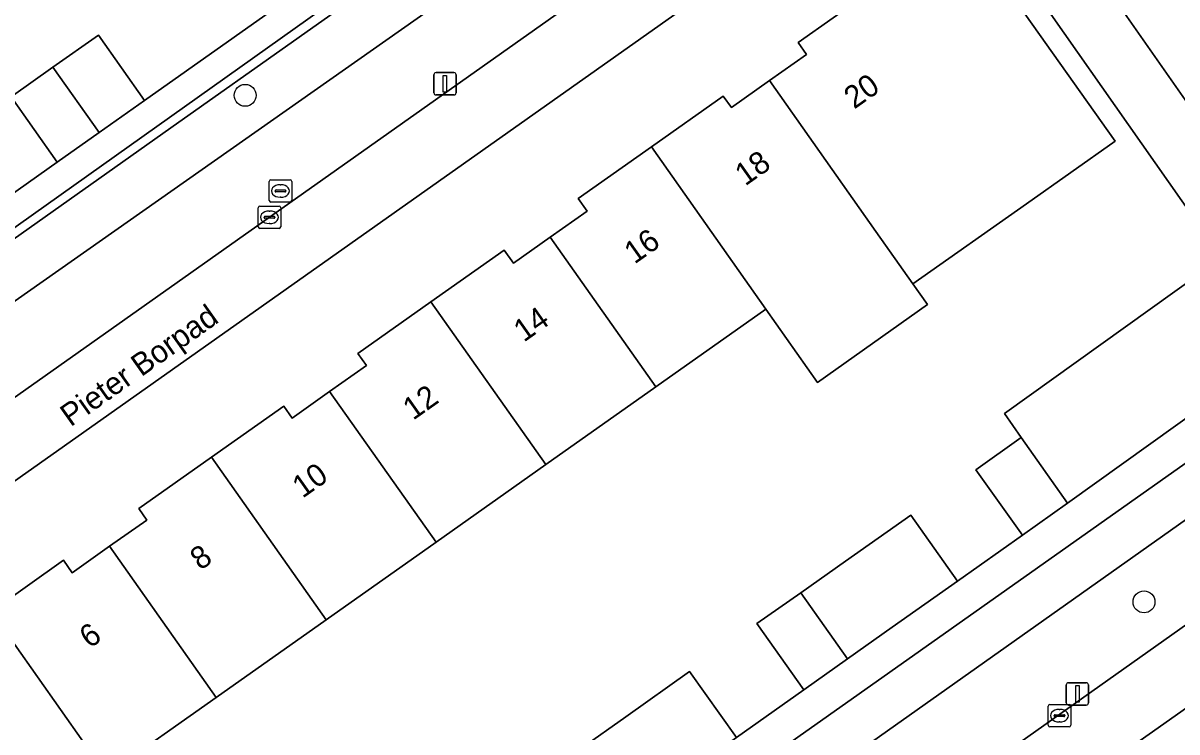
# Model space of a CAD drawing. Extents: x 159352 to 160617, y 385888 to 387323.
# Drawn here: x 160033.4 to 160084.9, y 387033.9 to 387065.5 of the extents above; entities that cross this region are included whole.
import ezdxf

# ---------------------------------------------------------------- set-up
doc = ezdxf.new("R2010")
doc.units = 0
for name, color, linetype in [('IMGEO_Boom', 7, 'Continuous'), ('IMGEO_Erf', 7, 'Continuous'), ('IMGEO_Groenvoorziening', 7, 'Continuous'), ('IMGEO_Haag', 7, 'Continuous'), ('IMGEO_Kolk', 7, 'Continuous'), ('IMGEO_Lichtmast', 7, 'Continuous'), ('IMGEO_Openbare_ruimte_label', 7, 'Continuous'), ('IMGEO_Pand', 7, 'Continuous'), ('IMGEO_Pand_nummerreeks', 7, 'Continuous'), ('IMGEO_Parkeervlak_open', 7, 'Continuous'), ('IMGEO_Rioolput', 7, 'Continuous'), ('IMGEO_Voetpad_open', 7, 'Continuous')]:
    doc.layers.add(name, color=color, linetype=linetype)

msp = doc.modelspace()

# ---------------------------------------------------------------- linework, layer by layer
at = {"layer": 'IMGEO_Boom'}
for centre in [(160043.314, 387062.296), (160083.402, 387039.687)]:
    msp.add_circle(centre, 0.489, dxfattribs=at)
at = {"layer": 'IMGEO_Erf'}
for points in [[(160071.709, 387072.449), (160017.451, 387034.073)], [(160066.141, 387038.716), (160068.094, 387040.097), (160070.085, 387041.505), (160073.009, 387043.555), (160075.082, 387040.612), (160077.983, 387042.663), (160075.895, 387045.579), (160077.924, 387047.032), (160077.178, 387048.09), (160086.876, 387055.039), (160075.087, 387071.871), (160074.954, 387072.042)], [(159993.479, 387061.232), (160000, 387052.753), (160009.008, 387041.041), (160015.273, 387045.449), (160013.226, 387048.371), (160015.125, 387049.702), (160017.135, 387051.111), (160019.182, 387048.189), (160020.618, 387049.202), (160018.573, 387052.119), (160020.181, 387053.246), (160022.222, 387050.334), (160025.124, 387052.381), (160023.063, 387055.293), (160025.044, 387056.695), (160026.96, 387058.051), (160029.021, 387055.139), (160034.932, 387059.314), (160032.871, 387062.226), (160034.743, 387063.551), (160036.768, 387064.984), (160038.829, 387062.072), (160044.694, 387066.221), (160042.633, 387069.133)], [(160075.944, 387068.973), (160082.109, 387060.253), (160078.156, 387057.457), (160073.097, 387053.879), (160073.748, 387052.955), (160068.835, 387049.482), (160066.532, 387052.752), (160061.626, 387049.284), (160056.725, 387045.82), (160051.826, 387042.356), (160046.928, 387038.894), (160042.023, 387035.426), (160037.136, 387031.971)], [(160031.98, 387039.26), (160035.21, 387041.543), (160035.601, 387040.99), (160037.27, 387042.17), (160038.929, 387043.343), (160038.569, 387043.852), (160041.811, 387046.144), (160045.031, 387048.42), (160045.404, 387047.892), (160047.082, 387049.078), (160048.718, 387050.235), (160048.336, 387050.776), (160051.599, 387053.083), (160054.866, 387055.392), (160055.279, 387054.809), (160056.919, 387055.969), (160058.567, 387057.134), (160058.171, 387057.694), (160061.429, 387059.997), (160064.638, 387062.265), (160064.998, 387061.755), (160066.7, 387062.958), (160068.349, 387064.124), (160067.971, 387064.658), (160071.1, 387066.871)], [(160093.428, 387040.708), (160041.511, 387004.038)], [(160016.928, 387030.587), (160032.461, 387010.488), (160038.844, 387014.946), (160036.77, 387017.905), (160038.734, 387019.282), (160040.726, 387020.678), (160042.8, 387017.719), (160048.625, 387021.868), (160046.539, 387024.819), (160048.514, 387026.216), (160050.483, 387027.608), (160052.569, 387024.657), (160058.431, 387028.82), (160056.345, 387031.771), (160058.314, 387033.163), (160060.289, 387034.56), (160063.137, 387036.575), (160065.22, 387033.63), (160068.227, 387035.765), (160066.141, 387038.716)]]:
    msp.add_lwpolyline(points, dxfattribs=at)
at = {"layer": 'IMGEO_Groenvoorziening'}
for points in [[(160068.622, 387081.099), (160068.325, 387081.519), (160025.78, 387051.249), (160009.581, 387039.875), (160011.219, 387037.849), (160011.366, 387037.895), (160010.071, 387039.645), (160040.002, 387060.848)], [(160070.012, 387079.111), (160068.622, 387081.099), (160040.002, 387060.848), (160010.071, 387039.645), (160011.366, 387037.895)], [(160091.915, 387048.069), (160090.707, 387049.734), (160033.413, 387009.221), (160034.7, 387007.538)]]:
    msp.add_lwpolyline(points, close=True, dxfattribs=at)
for points in [[(160070.456, 387078.476), (160070.012, 387079.111), (160011.366, 387037.895), (160011.219, 387037.849), (160011.556, 387037.419), (160011.918, 387037.017)], [(160015.496, 387036.413), (160069.215, 387074.428)], [(160092.53, 387047.22), (160091.915, 387048.069), (160034.7, 387007.538), (160035.514, 387006.474)], [(160039.279, 387006.071), (160092.035, 387043.461)]]:
    msp.add_lwpolyline(points, dxfattribs=at)
at = {"layer": 'IMGEO_Haag'}
msp.add_lwpolyline([(160011.366, 387037.895), (160070.012, 387079.111), (160068.622, 387081.099), (160040.002, 387060.848), (160010.071, 387039.645)], close=True, dxfattribs=at)
at = {"layer": 'IMGEO_Kolk'}
for p, q in [((160043.896, 387056.429), (160043.896, 387057.281)), ((160043.971, 387057.355), (160044.823, 387057.355)), ((160044.384, 387057.135), (160044.409, 387057.135)), ((160044.897, 387057.281), (160044.897, 387056.429)), ((160044.155, 387056.849), (160044.155, 387056.861)), ((160044.593, 387056.812), (160044.195, 387056.812)), ((160044.198, 387056.898), (160044.596, 387056.898)), ((160044.639, 387056.861), (160044.639, 387056.849)), ((160044.823, 387056.355), (160043.971, 387056.355)), ((160044.407, 387056.575), (160044.382, 387056.575)), ((160079.13, 387034.183), (160079.13, 387035.035)), ((160079.205, 387035.109), (160080.057, 387035.109)), ((160080.131, 387035.035), (160080.131, 387034.183)), ((160079.389, 387034.603), (160079.389, 387034.615)), ((160079.827, 387034.566), (160079.429, 387034.566)), ((160079.432, 387034.652), (160079.83, 387034.652)), ((160079.618, 387034.889), (160079.643, 387034.889)), ((160079.873, 387034.615), (160079.873, 387034.603)), ((160080.057, 387034.109), (160079.205, 387034.109)), ((160079.641, 387034.329), (160079.616, 387034.329))]:
    msp.add_line(p, q, dxfattribs=at)
for points in [[(160043.896, 387056.429), (160043.896, 387057.281)], [(160043.971, 387057.355), (160044.823, 387057.355)], [(160044.897, 387057.281), (160044.897, 387056.429)], [(160044.823, 387056.355), (160043.971, 387056.355)], [(160079.13, 387034.183), (160079.13, 387035.035)], [(160079.205, 387035.109), (160080.057, 387035.109)], [(160080.131, 387035.035), (160080.131, 387034.183)], [(160080.057, 387034.109), (160079.205, 387034.109)]]:
    msp.add_lwpolyline(points, dxfattribs=at)
for centre, radius, start, end in [((160043.973, 387057.279), 0.0765, 91.552, 178.448), ((160043.973, 387057.279), 0.0765, 91.552, 178.448), ((160044.821, 387057.279), 0.0765, 1.552, 88.448), ((160044.821, 387057.279), 0.0765, 1.552, 88.448), ((160044.195, 387056.858), 0.0403, 85.8775, 175.7526), ((160044.192, 387056.848), 0.0366, 178.938, 274.7102), ((160044.596, 387056.855), 0.043, 264.8664, 352.4533), ((160044.6, 387056.86), 0.0386, 1.7309, 96.639), ((160043.973, 387056.431), 0.0765, 181.552, 268.448), ((160043.973, 387056.431), 0.0765, 181.552, 268.448), ((160044.821, 387056.431), 0.0765, 271.552, 358.448), ((160044.821, 387056.431), 0.0765, 271.552, 358.448), ((160079.207, 387035.033), 0.0765, 91.552, 178.448), ((160079.207, 387035.033), 0.0765, 91.552, 178.448), ((160080.055, 387035.033), 0.0765, 1.552, 88.448), ((160080.055, 387035.033), 0.0765, 1.552, 88.448), ((160079.429, 387034.612), 0.0403, 85.8775, 175.7526), ((160079.426, 387034.602), 0.0366, 178.938, 274.7102), ((160079.83, 387034.609), 0.043, 264.8664, 352.4533), ((160079.834, 387034.614), 0.0386, 1.7309, 96.639), ((160079.207, 387034.185), 0.0765, 181.552, 268.448), ((160079.207, 387034.185), 0.0765, 181.552, 268.448), ((160080.055, 387034.185), 0.0765, 271.552, 358.448), ((160080.055, 387034.185), 0.0765, 271.552, 358.448)]:
    msp.add_arc(centre, radius, start, end, dxfattribs=at)
for centre, major_axis, ratio, start_param, end_param in [((160044.383, 387056.855), (-0.387, 0.002), 0.722429, 4.712389, 7.853982), ((160044.408, 387056.855), (-0.39, 0.002), 0.717154, 1.570796, 4.712389), ((160079.617, 387034.609), (-0.387, 0.002), 0.722429, 4.712389, 7.853982), ((160079.642, 387034.609), (-0.39, 0.002), 0.717154, 1.570796, 4.712389)]:
    msp.add_ellipse(centre, major_axis=major_axis, ratio=ratio, start_param=start_param, end_param=end_param, dxfattribs=at)
at = {"layer": 'IMGEO_Lichtmast'}
for p, q in [((160051.829, 387063.313), (160052.619, 387063.313)), ((160052.619, 387063.313), (160051.829, 387063.313)), ((160051.729, 387062.413), (160051.729, 387063.213)), ((160051.729, 387063.213), (160051.729, 387062.413)), ((160052.719, 387063.213), (160052.719, 387062.413)), ((160052.719, 387062.413), (160052.719, 387063.213)), ((160052.619, 387062.313), (160051.829, 387062.313)), ((160051.829, 387062.313), (160052.619, 387062.313)), ((160080.036, 387036.08), (160080.826, 387036.08)), ((160080.826, 387036.08), (160080.036, 387036.08)), ((160079.936, 387035.18), (160079.936, 387035.98)), ((160079.936, 387035.98), (160079.936, 387035.18)), ((160080.926, 387035.98), (160080.926, 387035.18)), ((160080.926, 387035.18), (160080.926, 387035.98)), ((160080.826, 387035.08), (160080.036, 387035.08)), ((160080.036, 387035.08), (160080.826, 387035.08))]:
    msp.add_line(p, q, dxfattribs=at)
for points in [[(160052.149, 387063.188), (160052.299, 387063.188), (160052.299, 387062.438), (160052.149, 387062.438), (160052.149, 387063.188)], [(160080.356, 387035.955), (160080.506, 387035.955), (160080.506, 387035.205), (160080.356, 387035.205), (160080.356, 387035.955)]]:
    msp.add_lwpolyline(points, dxfattribs=at)
for centre, start, end in [((160051.829, 387063.213), 90, 180), ((160051.829, 387063.213), 90, 180), ((160052.619, 387063.213), 0, 90), ((160052.619, 387063.213), 360, 90), ((160051.829, 387062.413), 180, 270), ((160051.829, 387062.413), 180, 270), ((160052.619, 387062.413), 270, 0), ((160052.619, 387062.413), 270, 0), ((160080.036, 387035.98), 90, 180), ((160080.036, 387035.98), 90, 180), ((160080.826, 387035.98), 0, 90), ((160080.826, 387035.98), 360, 90), ((160080.036, 387035.18), 180, 270), ((160080.036, 387035.18), 180, 270), ((160080.826, 387035.18), 270, 0), ((160080.826, 387035.18), 270, 0)]:
    msp.add_arc(centre, 0.1, start, end, dxfattribs=at)
at = {"layer": 'IMGEO_Pand'}
for points in [[(160075.944, 387068.973), (160071.991, 387066.178), (160071.725, 387066.553), (160071.458, 387066.364), (160071.1, 387066.871), (160067.971, 387064.658), (160068.349, 387064.124), (160066.7, 387062.958), (160071.445, 387056.225), (160073.097, 387053.879), (160078.156, 387057.457), (160082.109, 387060.253)], [(160038.829, 387062.072), (160036.768, 387064.984), (160034.743, 387063.551), (160036.799, 387060.635)], [(160036.799, 387060.635), (160034.743, 387063.551), (160032.871, 387062.226), (160034.932, 387059.314)], [(160066.7, 387062.958), (160064.998, 387061.755), (160064.638, 387062.265), (160061.429, 387059.997), (160066.532, 387052.752), (160068.835, 387049.482), (160073.748, 387052.955), (160073.097, 387053.879), (160071.445, 387056.225)], [(160061.626, 387049.284), (160066.532, 387052.752), (160061.429, 387059.997), (160058.171, 387057.694), (160058.567, 387057.134), (160056.919, 387055.969)], [(160056.919, 387055.969), (160055.279, 387054.809), (160054.866, 387055.392), (160051.599, 387053.083), (160056.725, 387045.82), (160061.626, 387049.284)], [(160077.178, 387048.09), (160077.924, 387047.032), (160079.994, 387044.095), (160089.722, 387051.066), (160086.876, 387055.039)], [(160051.826, 387042.356), (160056.725, 387045.82), (160051.599, 387053.083), (160048.336, 387050.776), (160048.718, 387050.235), (160047.082, 387049.078)], [(160046.928, 387038.894), (160051.826, 387042.356), (160047.082, 387049.078), (160045.404, 387047.892), (160045.031, 387048.42), (160041.811, 387046.144)], [(160079.994, 387044.095), (160077.924, 387047.032), (160075.895, 387045.579), (160077.983, 387042.663)], [(160041.811, 387046.144), (160038.569, 387043.852), (160038.929, 387043.343), (160037.27, 387042.17), (160042.023, 387035.426), (160046.928, 387038.894)], [(160075.082, 387040.612), (160073.009, 387043.555), (160070.085, 387041.505), (160068.094, 387040.097), (160070.175, 387037.143), (160072.171, 387038.554)], [(160037.27, 387042.17), (160035.601, 387040.99), (160035.21, 387041.543), (160031.98, 387039.26), (160037.136, 387031.971), (160042.023, 387035.426)], [(160070.175, 387037.143), (160068.094, 387040.097), (160066.141, 387038.716), (160068.227, 387035.765)], [(160032.224, 387028.498), (160037.136, 387031.971), (160031.98, 387039.26), (160028.752, 387036.977), (160029.081, 387036.512), (160027.402, 387035.325)], [(160065.22, 387033.63), (160063.137, 387036.575), (160060.289, 387034.56), (160058.314, 387033.163), (160060.398, 387030.211), (160062.375, 387031.609)]]:
    msp.add_lwpolyline(points, close=True, dxfattribs=at)
at = {"layer": 'IMGEO_Parkeervlak_open'}
msp.add_lwpolyline([(160076.545, 387074.445), (160078.258, 387072.087), (160095.121, 387047.969)], dxfattribs=at)
at = {"layer": 'IMGEO_Rioolput'}
for p, q in [((160044.387, 387057.604), (160044.387, 387058.456)), ((160044.462, 387058.53), (160045.314, 387058.53)), ((160044.875, 387058.31), (160044.9, 387058.31)), ((160045.388, 387058.456), (160045.388, 387057.604)), ((160044.646, 387058.024), (160044.646, 387058.036)), ((160045.084, 387057.987), (160044.686, 387057.987)), ((160044.689, 387058.073), (160045.087, 387058.073)), ((160044.898, 387057.75), (160044.873, 387057.75)), ((160045.13, 387058.036), (160045.13, 387058.024)), ((160045.314, 387057.53), (160044.462, 387057.53))]:
    msp.add_line(p, q, dxfattribs=at)
for points in [[(160044.387, 387057.604), (160044.387, 387058.456)], [(160044.462, 387058.53), (160045.314, 387058.53)], [(160045.388, 387058.456), (160045.388, 387057.604)], [(160045.314, 387057.53), (160044.462, 387057.53)]]:
    msp.add_lwpolyline(points, dxfattribs=at)
for centre, radius, start, end in [((160044.464, 387058.454), 0.0765, 91.552, 178.448), ((160044.464, 387058.454), 0.0765, 91.552, 178.448), ((160045.312, 387058.454), 0.0765, 1.552, 88.448), ((160045.312, 387058.454), 0.0765, 1.552, 88.448), ((160044.686, 387058.033), 0.0403, 85.8775, 175.7526), ((160044.683, 387058.023), 0.0366, 178.938, 274.7102), ((160045.087, 387058.03), 0.043, 264.8664, 352.4533), ((160045.091, 387058.035), 0.0386, 1.7309, 96.639), ((160044.464, 387057.606), 0.0765, 181.552, 268.448), ((160044.464, 387057.606), 0.0765, 181.552, 268.448), ((160045.312, 387057.606), 0.0765, 271.552, 358.448), ((160045.312, 387057.606), 0.0765, 271.552, 358.448)]:
    msp.add_arc(centre, radius, start, end, dxfattribs=at)
for centre, major_axis, ratio, start_param, end_param in [((160044.874, 387058.03), (-0.387, 0.002), 0.722429, 4.712389, 7.853982), ((160044.899, 387058.03), (-0.39, 0.002), 0.717154, 1.570796, 4.712389)]:
    msp.add_ellipse(centre, major_axis=major_axis, ratio=ratio, start_param=start_param, end_param=end_param, dxfattribs=at)
at = {"layer": 'IMGEO_Voetpad_open'}
for points in [[(160048.091, 387109.969), (160053.031, 387103.323), (160053.032, 387103.285), (160067.65, 387082.476), (160068.325, 387081.519), (160068.622, 387081.099), (160070.012, 387079.111), (160070.456, 387078.476), (160074.954, 387072.042), (160075.087, 387071.871), (160086.876, 387055.039), (160089.722, 387051.066), (160090.707, 387049.734), (160091.915, 387048.069), (160092.53, 387047.22), (160097.516, 387040.044), (160097.515, 387040.04), (160099.42, 387037.413), (160107.641, 387025.651), (160109.848, 387022.716), (160111.971, 387019.688), (160112.918, 387018.358), (160114.361, 387016.317), (160115.035, 387015.364)], [(160069.215, 387074.428), (160015.496, 387036.413)], [(160017.451, 387034.073), (160071.709, 387072.449)], [(160116.728, 387017.38), (160113.784, 387021.605), (160112.369, 387023.549), (160098.236, 387043.54), (160098.228, 387043.536), (160095.12, 387047.963), (160095.121, 387047.969), (160078.258, 387072.087)], [(160092.035, 387043.461), (160039.279, 387006.071)], [(160041.511, 387004.038), (160093.428, 387040.708)]]:
    msp.add_lwpolyline(points, dxfattribs=at)
for points in [[(160068.325, 387081.519), (160067.65, 387082.476), (160058.421, 387075.937), (160056.434, 387074.531), (160054.487, 387073.154), (160048.591, 387068.979), (160046.615, 387067.581), (160044.694, 387066.221), (160038.829, 387062.072), (160036.799, 387060.635), (160034.932, 387059.314), (160029.021, 387055.139), (160027.107, 387053.784), (160025.124, 387052.381), (160022.222, 387050.334), (160020.618, 387049.202), (160019.182, 387048.189), (160017.181, 387046.786), (160015.273, 387045.449), (160009.008, 387041.041), (160009.581, 387039.875), (160025.78, 387051.249)], [(160090.707, 387049.734), (160089.722, 387051.066), (160079.994, 387044.095), (160077.983, 387042.663), (160075.082, 387040.612), (160072.171, 387038.554), (160070.175, 387037.143), (160068.227, 387035.765), (160065.22, 387033.63), (160062.375, 387031.609), (160060.398, 387030.211), (160058.431, 387028.82), (160052.569, 387024.657), (160050.596, 387023.262), (160048.625, 387021.868), (160042.8, 387017.719), (160040.818, 387016.33), (160038.844, 387014.946), (160032.461, 387010.488), (160033.413, 387009.221)]]:
    msp.add_lwpolyline(points, close=True, dxfattribs=at)

# ---------------------------------------------------------------- texts
at = {"layer": 'IMGEO_Openbare_ruimte_label'}
msp.add_text('Pieter Borpad', height=1, rotation=35.3112, dxfattribs=at).set_placement((160035.528, 387047.478))
at = {"layer": 'IMGEO_Pand_nummerreeks'}
for s, rotation, p in [('20', 35.2197, (160070.477, 387061.657)), ('18', 35.2197, (160065.615, 387058.226)), ('16', 35.2198, (160060.677, 387054.74)), ('14', 35.2198, (160055.742, 387051.256)), ('12', 35.2198, (160050.803, 387047.769)), ('10', 35.2198, (160045.873, 387044.289)), ('8', 35.2198, (160041.315, 387041.07)), ('6', 35.2198, (160036.377, 387037.584))]:
    msp.add_text(s, height=1, rotation=rotation, dxfattribs=at).set_placement(p)

doc.saveas('drawing.dxf')
